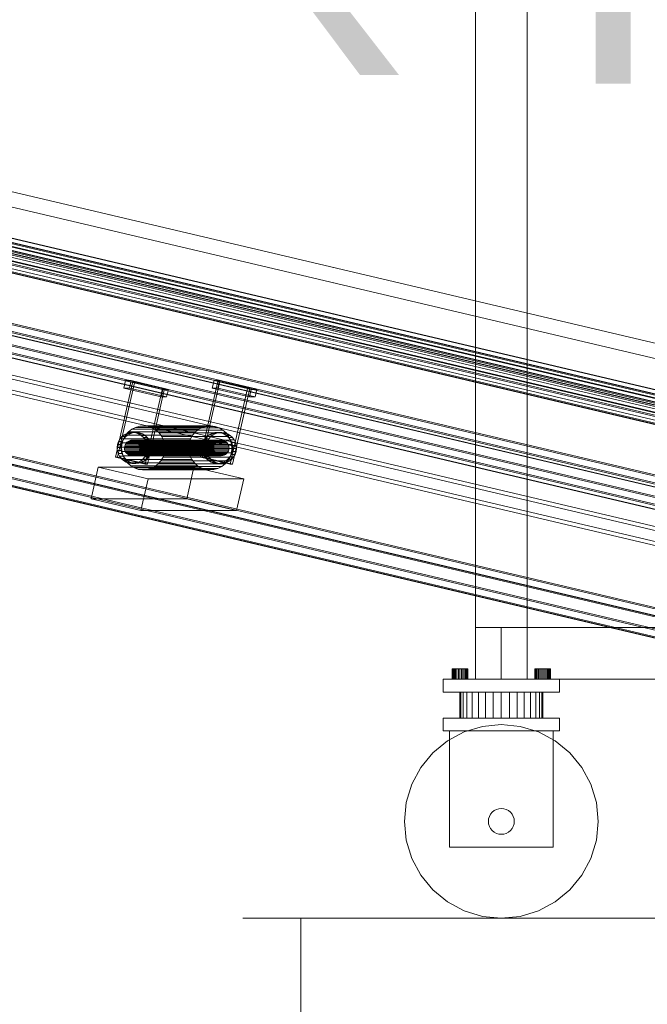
# Model space of a CAD drawing. Header units: millimetres. Extents: x -2233 to 61924, y -68080 to 6847.
# Tile 839 of 1056: x 26578 to 27063, y -67 to 695. Entities that reach past the tile are written whole.
import ezdxf

# ---------------------------------------------------------------- set-up
doc = ezdxf.new("R2010")
doc.units = ezdxf.units.MM
for name, color, linetype, lineweight in [('COTAS_P', 1, 'Continuous', 0), ('lateral_bajante_movil', 7, 'Continuous', 0), ('lateral_C10', 7, 'Continuous', 0)]:
    doc.layers.add(name, color=color, linetype=linetype, lineweight=lineweight)
doc.dimstyles.new('R19_100', dxfattribs={"dimtxt": 250, "dimasz": 150, "dimexe": 150, "dimexo": 80, "dimgap": 100, "dimtad": 1, "dimtih": 1, "dimtoh": 1, "dimdsep": 46, "dimcen": 0.09, "dimadec": 0, "dimazin": 0, "dimtfac": 1, "dimtdec": 4, "dimtofl": 0, "dimtmove": 0, "dimatfit": 3, "dimfxl": 1, "dimtolj": 1, "dimtzin": 0, "dimarcsym": 0})

# ---------------------------------------------------------------- blocks, each defined once
blk = doc.blocks.new('DIM_R28_9')
at = {"layer": 'COTAS_P'}
for p, q in [((26750.07, 1241), (27150.07, 1241)), ((27150.07, 1241), (27105.07, 1091)), ((27150.07, 0), (27150.07, 1241)), ((27150.07, 1241), (27195.07, 1091)), ((27150.07, 0), (27105.07, 150)), ((27150.07, 0), (27195.07, 150)), ((26750.07, 0), (27150.07, 0))]:
    blk.add_line(p, q, dxfattribs=at)
blk.add_text('1241 P', height=250, rotation=90, dxfattribs=at).set_placement((27050.07, 620.5))
blk = doc.blocks.new('DIM_R28_31')
at = {"layer": 'COTAS_P'}
for p, q in [((26795.07, 0), (26795.07, -900)), ((28805.07, 0), (28805.07, -900)), ((26795.07, -900), (26945.07, -855)), ((28805.07, -900), (28655.07, -855)), ((26795.07, -900), (28805.07, -900)), ((26795.07, -900), (26945.07, -945)), ((28805.07, -900), (28655.07, -945))]:
    blk.add_line(p, q, dxfattribs=at)
blk.add_text('2010 P', height=250, dxfattribs=at).set_placement((27800.07, -800))
blk = doc.blocks.new('DIM_R28_32')
at = {"layer": 'COTAS_P'}
for p, q in [((26795.07, 1320), (27495.07, 1320)), ((27495.07, 1320), (27450.07, 1170)), ((27495.07, 0), (27495.07, 1320)), ((27495.07, 1320), (27540.07, 1170)), ((27495.07, 0), (27450.07, 150)), ((27495.07, 0), (27540.07, 150)), ((26795.07, 0), (27495.07, 0))]:
    blk.add_line(p, q, dxfattribs=at)
blk.add_text('1320 P', height=250, rotation=90, dxfattribs=at).set_placement((27395.07, 660))
blk = doc.blocks.new('DIM_R28_33')
at = {"layer": 'COTAS_P'}
for p, q in [((112.7, 0), (112.7, -2500)), ((61924.13, 0), (61924.13, -2500)), ((112.7, -2500), (262.7, -2455)), ((61924.13, -2500), (61774.13, -2455)), ((112.7, -2500), (61924.13, -2500)), ((112.7, -2500), (262.7, -2545)), ((61924.13, -2500), (61774.13, -2545))]:
    blk.add_line(p, q, dxfattribs=at)
blk.add_text('61811.43 P', height=250, dxfattribs=at).set_placement((31018.42, -2400))

msp = doc.modelspace()

# ---------------------------------------------------------------- linework, layer by layer
at = {"layer": 'lateral_bajante_movil'}
for p, q in [((26930.067, 1096.179), (26930.067, 225)), ((26970.067, 225), (26970.067, 1096.179)), ((26930.067, 225), (26970.067, 225)), ((26930.067, 225), (26930.067, 185)), ((26950.067, 225), (28253.576, 225)), ((26950.067, 225), (26950.067, 185)), ((26970.067, 185), (26970.067, 225)), ((26912.183, 193), (26912.067, 193)), ((26912.067, 185), (26912.067, 193)), ((26912.524, 193), (26912.183, 193)), ((26912.183, 185), (26912.183, 193)), ((26913.079, 193), (26912.524, 193)), ((26912.524, 185), (26912.524, 193)), ((26913.825, 193), (26913.079, 193)), ((26913.079, 185), (26913.079, 193)), ((26914.734, 193), (26913.825, 193)), ((26913.825, 185), (26913.825, 193)), ((26915.771, 193), (26914.734, 193)), ((26914.734, 185), (26914.734, 193)), ((26916.897, 193), (26915.771, 193)), ((26915.771, 185), (26915.771, 193)), ((26918.067, 193), (26916.897, 193)), ((26916.897, 185), (26916.897, 193)), ((26919.238, 193), (26918.067, 193)), ((26918.067, 185), (26918.067, 193)), ((26920.364, 193), (26919.238, 193)), ((26919.238, 185), (26919.238, 193)), ((26921.401, 193), (26920.364, 193)), ((26920.364, 185), (26920.364, 193)), ((26922.31, 193), (26921.401, 193)), ((26921.401, 185), (26921.401, 193)), ((26923.056, 193), (26922.31, 193)), ((26922.31, 185), (26922.31, 193)), ((26923.611, 193), (26923.056, 193)), ((26923.056, 185), (26923.056, 193)), ((26923.952, 193), (26923.611, 193)), ((26923.611, 185), (26923.611, 193)), ((26924.067, 193), (26923.952, 193)), ((26923.952, 185), (26923.952, 193)), ((26924.067, 193), (26924.067, 185)), ((26976.183, 193), (26976.067, 193)), ((26976.067, 185), (26976.067, 193)), ((26976.524, 193), (26976.183, 193)), ((26976.183, 185), (26976.183, 193)), ((26977.079, 193), (26976.524, 193)), ((26976.524, 185), (26976.524, 193)), ((26977.825, 193), (26977.079, 193)), ((26977.079, 185), (26977.079, 193)), ((26978.734, 193), (26977.825, 193)), ((26977.825, 185), (26977.825, 193)), ((26979.771, 193), (26978.734, 193)), ((26978.734, 185), (26978.734, 193)), ((26980.897, 193), (26979.771, 193)), ((26979.771, 185), (26979.771, 193)), ((26982.067, 193), (26980.897, 193)), ((26980.897, 185), (26980.897, 193)), ((26983.238, 193), (26982.067, 193)), ((26982.067, 185), (26982.067, 193)), ((26984.364, 193), (26983.238, 193)), ((26983.238, 185), (26983.238, 193)), ((26985.401, 193), (26984.364, 193)), ((26984.364, 185), (26984.364, 193)), ((26986.31, 193), (26985.401, 193)), ((26985.401, 185), (26985.401, 193)), ((26987.056, 193), (26986.31, 193)), ((26986.31, 185), (26986.31, 193)), ((26987.611, 193), (26987.056, 193)), ((26987.056, 185), (26987.056, 193)), ((26987.952, 193), (26987.611, 193)), ((26987.611, 185), (26987.611, 193)), ((26988.067, 193), (26987.952, 193)), ((26987.952, 185), (26987.952, 193)), ((26988.067, 193), (26988.067, 185)), ((26905.067, 185), (26995.067, 185)), ((26905.067, 185), (26905.067, 175)), ((26912.183, 185), (26912.067, 185)), ((26912.524, 185), (26912.183, 185)), ((26913.079, 185), (26912.524, 185)), ((26913.825, 185), (26913.079, 185)), ((26914.734, 185), (26913.825, 185)), ((26915.771, 185), (26914.734, 185)), ((26916.897, 185), (26915.771, 185)), ((26918.067, 185), (26916.897, 185)), ((26919.238, 185), (26918.067, 185)), ((26920.364, 185), (26919.238, 185)), ((26921.401, 185), (26920.364, 185)), ((26922.31, 185), (26921.401, 185)), ((26923.056, 185), (26922.31, 185)), ((26923.611, 185), (26923.056, 185)), ((26923.952, 185), (26923.611, 185)), ((26923.952, 185), (26924.067, 185)), ((26930.067, 185), (26970.067, 185)), ((26950.067, 185), (28253.576, 185)), ((26976.183, 185), (26976.067, 185)), ((26976.524, 185), (26976.183, 185)), ((26977.079, 185), (26976.524, 185)), ((26977.825, 185), (26977.079, 185)), ((26978.734, 185), (26977.825, 185)), ((26979.771, 185), (26978.734, 185)), ((26980.897, 185), (26979.771, 185)), ((26982.067, 185), (26980.897, 185)), ((26983.238, 185), (26982.067, 185)), ((26984.364, 185), (26983.238, 185)), ((26985.401, 185), (26984.364, 185)), ((26986.31, 185), (26985.401, 185)), ((26987.056, 185), (26986.31, 185)), ((26987.611, 185), (26987.056, 185)), ((26987.952, 185), (26987.611, 185)), ((26987.952, 185), (26988.067, 185)), ((26995.067, 175), (26995.067, 185)), ((26905.067, 175), (26995.067, 175)), ((26918.682, 175), (26918.067, 175)), ((26918.067, 155), (26918.067, 175)), ((26920.503, 175), (26918.682, 175)), ((26918.682, 155), (26918.682, 175)), ((26923.46, 175), (26920.503, 175)), ((26920.503, 155), (26920.503, 175)), ((26927.44, 175), (26923.46, 175)), ((26923.46, 155), (26923.46, 175)), ((26932.289, 175), (26927.44, 175)), ((26927.44, 155), (26927.44, 175)), ((26937.822, 175), (26932.289, 175)), ((26932.289, 155), (26932.289, 175)), ((26943.825, 175), (26937.822, 175)), ((26937.822, 155), (26937.822, 175)), ((26950.067, 175), (26943.825, 175)), ((26943.825, 155), (26943.825, 175)), ((26956.31, 175), (26950.067, 175)), ((26950.067, 155), (26950.067, 175)), ((26962.313, 175), (26956.31, 175)), ((26956.31, 155), (26956.31, 175)), ((26967.846, 175), (26962.313, 175)), ((26962.313, 155), (26962.313, 175)), ((26972.695, 175), (26967.846, 175)), ((26967.846, 155), (26967.846, 175)), ((26976.675, 175), (26972.695, 175)), ((26972.695, 155), (26972.695, 175)), ((26979.632, 175), (26976.675, 175)), ((26976.675, 155), (26976.675, 175)), ((26981.453, 175), (26979.632, 175)), ((26979.632, 155), (26979.632, 175)), ((26982.067, 175), (26981.453, 175)), ((26981.453, 155), (26981.453, 175)), ((26982.067, 175), (26982.067, 155)), ((26905.067, 155), (26995.067, 155)), ((26905.067, 155), (26905.067, 145)), ((26918.682, 155), (26918.067, 155)), ((26920.503, 155), (26918.682, 155)), ((26923.46, 155), (26920.503, 155)), ((26927.44, 155), (26923.46, 155)), ((26932.289, 155), (26927.44, 155)), ((26937.822, 155), (26932.289, 155)), ((26943.825, 155), (26937.822, 155)), ((26950.067, 155), (26943.825, 155)), ((26956.31, 155), (26950.067, 155)), ((26962.313, 155), (26956.31, 155)), ((26967.846, 155), (26962.313, 155)), ((26972.695, 155), (26967.846, 155)), ((26976.675, 155), (26972.695, 155)), ((26979.632, 155), (26976.675, 155)), ((26981.453, 155), (26979.632, 155)), ((26981.453, 155), (26982.067, 155)), ((26995.067, 145), (26995.067, 155)), ((26905.067, 145), (26995.067, 145)), ((26910.067, 145), (26990.067, 145)), ((26910.067, 145), (26910.067, 55)), ((26935.436, 148.559), (26921.366, 144.291)), ((26950.067, 150), (26935.436, 148.559)), ((26964.699, 148.559), (26950.067, 150)), ((26978.769, 144.291), (26964.699, 148.559)), ((26990.067, 55), (26990.067, 145)), ((26908.4, 137.36), (26897.034, 128.033)), ((26921.366, 144.291), (26908.4, 137.36)), ((26991.735, 137.36), (26978.769, 144.291)), ((27003.1, 128.033), (26991.735, 137.36)), ((26897.034, 128.033), (26887.707, 116.668)), ((27012.428, 116.668), (27003.1, 128.033)), ((26887.707, 116.668), (26880.777, 103.701)), ((27019.358, 103.701), (27012.428, 116.668)), ((26880.777, 103.701), (26876.509, 89.632)), ((27023.626, 89.632), (27019.358, 103.701)), ((26876.509, 89.632), (26875.067, 75)), ((26946.241, 84.239), (26944.512, 83.315)), ((26948.117, 84.808), (26946.241, 84.239)), ((26950.067, 85), (26948.117, 84.808)), ((26952.018, 84.808), (26950.067, 85)), ((26953.894, 84.239), (26952.018, 84.808)), ((26955.623, 83.315), (26953.894, 84.239)), ((27025.067, 75), (27023.626, 89.632)), ((26940.26, 76.951), (26940.067, 75)), ((26940.829, 78.827), (26940.26, 76.951)), ((26941.753, 80.556), (26940.829, 78.827)), ((26942.996, 82.071), (26941.753, 80.556)), ((26944.512, 83.315), (26942.996, 82.071)), ((26957.139, 82.071), (26955.623, 83.315)), ((26958.382, 80.556), (26957.139, 82.071)), ((26959.306, 78.827), (26958.382, 80.556)), ((26959.875, 76.951), (26959.306, 78.827)), ((26960.067, 75), (26959.875, 76.951)), ((26875.067, 75), (26876.509, 60.368)), ((26940.067, 75), (26940.26, 73.049)), ((26940.26, 73.049), (26940.829, 71.173)), ((26940.829, 71.173), (26941.753, 69.444)), ((26941.753, 69.444), (26942.996, 67.929)), ((26957.139, 67.929), (26958.382, 69.444)), ((26958.382, 69.444), (26959.306, 71.173)), ((26959.306, 71.173), (26959.875, 73.049)), ((26959.875, 73.049), (26960.067, 75)), ((27023.626, 60.368), (27025.067, 75)), ((26942.996, 67.929), (26944.512, 66.685)), ((26944.512, 66.685), (26946.241, 65.761)), ((26946.241, 65.761), (26948.117, 65.192)), ((26948.117, 65.192), (26950.067, 65)), ((26950.067, 65), (26952.018, 65.192)), ((26952.018, 65.192), (26953.894, 65.761)), ((26953.894, 65.761), (26955.623, 66.685)), ((26955.623, 66.685), (26957.139, 67.929)), ((26876.509, 60.368), (26880.777, 46.299)), ((26910.067, 55), (26990.067, 55)), ((27019.358, 46.299), (27023.626, 60.368)), ((26880.777, 46.299), (26887.707, 33.332)), ((27012.428, 33.332), (27019.358, 46.299)), ((26887.707, 33.332), (26897.034, 21.967)), ((27003.1, 21.967), (27012.428, 33.332)), ((26897.034, 21.967), (26908.4, 12.64)), ((26991.735, 12.64), (27003.1, 21.967)), ((26908.4, 12.64), (26921.366, 5.709)), ((26978.769, 5.709), (26991.735, 12.64)), ((26921.366, 5.709), (26935.436, 1.441)), ((26935.436, 1.441), (26950.067, 0)), ((26950.067, 0), (26964.699, 1.441)), ((26964.699, 1.441), (26978.769, 5.709))]:
    msp.add_line(p, q, dxfattribs=at)
at = {"layer": 'lateral_C10'}
for p, q in [((27636.523, 299.299), (19051.817, 2322.132)), ((19052.31, 2322.132), (27637.016, 299.299)), ((27686.993, 299.299), (19102.287, 2322.132)), ((19102.78, 2322.132), (27687.486, 299.299)), ((27687.176, 251.624), (18987.176, 2301.624)), ((19036.495, 2301.624), (27736.495, 251.624)), ((18986.506, 2298.702), (27686.506, 248.702)), ((27735.825, 248.702), (19035.825, 2298.702)), ((19044.001, 2288.04), (27628.707, 265.207)), ((27629.2, 265.207), (19044.494, 2288.04)), ((19094.471, 2288.04), (27679.177, 265.207)), ((27679.67, 265.207), (19094.964, 2288.04)), ((19053.091, 2279.932), (27618.581, 261.627)), ((27619.251, 264.549), (19053.761, 2282.854)), ((27667.901, 261.627), (19102.41, 2279.932)), ((19103.08, 2282.854), (27668.571, 264.549)), ((27578.085, 268.419), (19070.242, 2273.141)), ((19083.887, 2273.141), (27591.73, 268.419)), ((27637.104, 268.419), (19129.261, 2273.141)), ((19142.906, 2273.141), (27650.749, 268.419)), ((19068.902, 2267.296), (27576.745, 262.575)), ((27590.39, 262.575), (19082.547, 2267.296)), ((19127.921, 2267.296), (27635.764, 262.575)), ((27649.41, 262.575), (19141.566, 2267.296)), ((27727.139, 170.516), (18892.629, 2252.211)), ((18896.739, 2252.211), (27731.249, 170.516)), ((27797.008, 170.516), (18962.499, 2252.211)), ((18966.609, 2252.211), (27801.118, 170.516)), ((27725.129, 161.75), (18890.619, 2243.445)), ((18891.277, 2243.445), (27725.787, 161.75)), ((18891.289, 2246.367), (27725.799, 164.672)), ((27729.909, 164.672), (18895.399, 2246.367)), ((18961.159, 2246.367), (27795.668, 164.672)), ((27798.451, 161.75), (18963.941, 2243.445)), ((18964.599, 2243.445), (27799.108, 161.75)), ((27799.778, 164.672), (18965.269, 2246.367)), ((18963.505, 2198.376), (27663.505, 148.376)), ((27664.175, 151.298), (18964.175, 2201.298)), ((27712.824, 148.376), (19012.824, 2198.376)), ((19013.494, 2201.298), (27713.494, 151.298)), ((18868.958, 2148.963), (27703.468, 67.268)), ((27704.125, 67.268), (18869.616, 2148.963)), ((27704.808, 73.112), (18870.298, 2154.807)), ((27707.578, 67.268), (18873.068, 2148.963)), ((18874.408, 2154.807), (27708.918, 73.112)), ((18938.828, 2148.963), (27773.337, 67.268)), ((27774.677, 73.112), (18940.167, 2154.807)), ((18942.28, 2148.963), (27776.79, 67.268)), ((27777.447, 67.268), (18942.938, 2148.963)), ((18944.277, 2154.807), (27778.787, 73.112)), ((26425.069, 533.792), (27576.088, 262.575)), ((27577.427, 268.419), (26426.409, 539.636)), ((26427.066, 539.636), (27578.085, 268.419)), ((27580.198, 262.575), (26429.179, 533.792)), ((26430.519, 539.636), (27581.537, 268.419)), ((26494.938, 533.792), (27645.957, 262.575)), ((27647.297, 268.419), (26496.278, 539.636)), ((27650.067, 262.575), (26499.048, 533.792)), ((27650.749, 268.419), (26499.731, 539.636)), ((26500.388, 539.636), (27651.407, 268.419)), ((26651.61, 356.961), (26665.009, 415.403)), ((26653.254, 356.961), (26666.653, 415.403)), ((26658.156, 410.238), (26659.496, 416.082)), ((26688.319, 409.29), (26659.496, 416.082)), ((26659.496, 416.082), (26663.77, 416.082)), ((26662.43, 410.238), (26663.77, 416.082)), ((26663.77, 416.082), (26692.594, 409.29)), ((26688.067, 409.97), (26665.009, 415.403)), ((26665.009, 415.403), (26666.653, 415.403)), ((26666.653, 415.403), (26689.711, 409.97)), ((26717.369, 356.961), (26730.768, 415.403)), ((26719.013, 356.961), (26732.412, 415.403)), ((26726.546, 410.238), (26727.886, 416.082)), ((26756.709, 409.29), (26727.886, 416.082)), ((26727.886, 416.082), (26732.16, 416.082)), ((26753.827, 409.97), (26730.768, 415.403)), ((26730.768, 415.403), (26732.412, 415.403)), ((26730.82, 410.238), (26732.16, 416.082)), ((26732.16, 416.082), (26760.984, 409.29)), ((26732.412, 415.403), (26755.471, 409.97)), ((26662.43, 410.238), (26658.156, 410.238)), ((26658.156, 410.238), (26686.979, 403.446)), ((26691.254, 403.446), (26662.43, 410.238)), ((26688.067, 409.97), (26674.669, 351.527)), ((26676.313, 351.527), (26689.711, 409.97)), ((26688.319, 409.29), (26686.979, 403.446)), ((26689.711, 409.97), (26688.067, 409.97)), ((26692.594, 409.29), (26688.319, 409.29)), ((26691.254, 403.446), (26692.594, 409.29)), ((26730.82, 410.238), (26726.546, 410.238)), ((26726.546, 410.238), (26755.369, 403.446)), ((26759.644, 403.446), (26730.82, 410.238)), ((26753.827, 409.97), (26740.428, 351.527)), ((26742.072, 351.527), (26755.471, 409.97)), ((26755.471, 409.97), (26753.827, 409.97)), ((26756.709, 409.29), (26755.369, 403.446)), ((26760.984, 409.29), (26756.709, 409.29)), ((26759.644, 403.446), (26760.984, 409.29)), ((26686.979, 403.446), (26691.254, 403.446)), ((26755.369, 403.446), (26759.644, 403.446)), ((26673.718, 380.976), (26670.438, 380.755)), ((26676.978, 380.543), (26673.718, 380.976)), ((26673.718, 380.976), (26725.504, 380.976)), ((26722.224, 380.755), (26725.504, 380.976)), ((26725.504, 380.976), (26728.763, 380.543)), ((26389.116, 376.972), (27540.135, 105.755)), ((27540.792, 105.755), (26389.773, 376.972)), ((26462.438, 376.972), (27613.456, 105.755)), ((27614.114, 105.755), (26463.095, 376.972)), ((26658.457, 374.17), (26656.617, 372.737)), ((26659.544, 373.877), (26657.902, 370.99)), ((26660.538, 375.212), (26658.457, 374.17)), ((26658.457, 374.17), (26661.416, 374.17)), ((26661.71, 376.384), (26659.544, 373.877)), ((26659.544, 373.877), (26711.33, 373.877)), ((26659.576, 372.737), (26661.416, 374.17)), ((26662.778, 375.823), (26660.538, 375.212)), ((26660.538, 375.212), (26663.497, 375.212)), ((26661.416, 374.17), (26663.497, 375.212)), ((26664.316, 378.415), (26661.71, 376.384)), ((26661.71, 376.384), (26713.495, 376.384)), ((26665.094, 375.978), (26662.778, 375.823)), ((26662.778, 375.823), (26665.738, 375.823)), ((26663.497, 375.212), (26665.738, 375.823)), ((26667.264, 379.891), (26664.316, 378.415)), ((26664.316, 378.415), (26716.102, 378.415)), ((26667.395, 375.673), (26665.094, 375.978)), ((26665.094, 375.978), (26668.053, 375.978)), ((26665.738, 375.823), (26668.053, 375.978)), ((26670.438, 380.755), (26667.264, 379.891)), ((26667.264, 379.891), (26719.049, 379.891)), ((26669.592, 374.918), (26667.395, 375.673)), ((26667.395, 375.673), (26670.354, 375.673)), ((26668.053, 375.978), (26670.354, 375.673)), ((26671.603, 373.744), (26669.592, 374.918)), ((26669.592, 374.918), (26672.551, 374.918)), ((26670.354, 375.673), (26672.551, 374.918)), ((26670.438, 380.755), (26722.224, 380.755)), ((26673.348, 372.194), (26671.603, 373.744)), ((26671.603, 373.744), (26674.562, 373.744)), ((26672.551, 374.918), (26674.562, 373.744)), ((26674.562, 373.744), (26676.307, 372.194)), ((26680.091, 379.474), (26676.978, 380.543)), ((26676.978, 380.543), (26728.763, 380.543)), ((26682.939, 377.81), (26680.091, 379.474)), ((26680.091, 379.474), (26731.877, 379.474)), ((26685.412, 375.614), (26682.939, 377.81)), ((26682.939, 377.81), (26734.725, 377.81)), ((26687.415, 372.972), (26685.412, 375.614)), ((26685.412, 375.614), (26737.198, 375.614)), ((26709.688, 370.99), (26711.33, 373.877)), ((26711.33, 373.877), (26713.495, 376.384)), ((26713.495, 376.384), (26716.102, 378.415)), ((26716.102, 378.415), (26719.049, 379.891)), ((26719.049, 379.891), (26722.224, 380.755)), ((26724.217, 374.17), (26722.377, 372.737)), ((26726.297, 375.212), (26724.217, 374.17)), ((26724.217, 374.17), (26727.176, 374.17)), ((26725.336, 372.737), (26727.176, 374.17)), ((26728.538, 375.823), (26726.297, 375.212)), ((26726.297, 375.212), (26729.256, 375.212)), ((26727.176, 374.17), (26729.256, 375.212)), ((26730.853, 375.978), (26728.538, 375.823)), ((26728.538, 375.823), (26731.497, 375.823)), ((26728.763, 380.543), (26731.877, 379.474)), ((26729.256, 375.212), (26731.497, 375.823)), ((26733.154, 375.673), (26730.853, 375.978)), ((26730.853, 375.978), (26733.813, 375.978)), ((26731.497, 375.823), (26733.813, 375.978)), ((26731.877, 379.474), (26734.725, 377.81)), ((26735.352, 374.918), (26733.154, 375.673)), ((26733.154, 375.673), (26736.113, 375.673)), ((26733.813, 375.978), (26736.113, 375.673)), ((26734.725, 377.81), (26737.198, 375.614)), ((26737.362, 373.744), (26735.352, 374.918)), ((26735.352, 374.918), (26738.311, 374.918)), ((26736.113, 375.673), (26738.311, 374.918)), ((26737.198, 375.614), (26739.201, 372.972)), ((26739.108, 372.194), (26737.362, 373.744)), ((26737.362, 373.744), (26740.321, 373.744)), ((26738.311, 374.918), (26740.321, 373.744)), ((26740.321, 373.744), (26742.067, 372.194)), ((26653.185, 366.701), (26652.884, 364.369)), ((26653.93, 368.929), (26653.185, 366.701)), ((26656.145, 366.701), (26653.185, 366.701)), ((26655.089, 370.967), (26653.93, 368.929)), ((26653.93, 368.929), (26656.889, 368.929)), ((26656.617, 372.737), (26655.089, 370.967)), ((26655.089, 370.967), (26658.048, 370.967)), ((26655.843, 364.369), (26656.145, 366.701)), ((26656.145, 366.701), (26656.889, 368.929)), ((26656.848, 367.833), (26656.421, 364.529)), ((26656.617, 372.737), (26659.576, 372.737)), ((26657.902, 370.99), (26656.848, 367.833)), ((26708.634, 367.833), (26656.848, 367.833)), ((26656.889, 368.929), (26658.048, 370.967)), ((26657.902, 370.99), (26709.688, 370.99)), ((26658.048, 370.967), (26659.576, 372.737)), ((26659.158, 366.457), (26658.786, 365.343)), ((26659.737, 367.476), (26659.158, 366.457)), ((26659.158, 366.457), (26728.205, 366.457)), ((26660.502, 368.361), (26659.737, 367.476)), ((26659.737, 367.476), (26728.785, 367.476)), ((26661.422, 369.077), (26660.502, 368.361)), ((26660.502, 368.361), (26729.549, 368.361)), ((26662.462, 369.598), (26661.422, 369.077)), ((26661.422, 369.077), (26730.469, 369.077)), ((26663.582, 369.904), (26662.462, 369.598)), ((26662.462, 369.598), (26731.509, 369.598)), ((26664.74, 369.981), (26663.582, 369.904)), ((26663.582, 369.904), (26732.63, 369.904)), ((26665.89, 369.829), (26664.74, 369.981)), ((26664.74, 369.981), (26733.787, 369.981)), ((26666.989, 369.451), (26665.89, 369.829)), ((26665.89, 369.829), (26734.938, 369.829)), ((26667.994, 368.864), (26666.989, 369.451)), ((26666.989, 369.451), (26736.037, 369.451)), ((26668.867, 368.089), (26667.994, 368.864)), ((26667.994, 368.864), (26737.042, 368.864)), ((26669.574, 367.156), (26668.867, 368.089)), ((26668.867, 368.089), (26737.915, 368.089)), ((26670.088, 366.102), (26669.574, 367.156)), ((26669.574, 367.156), (26738.622, 367.156)), ((26670.389, 364.966), (26670.088, 366.102)), ((26670.088, 366.102), (26739.136, 366.102)), ((26674.762, 370.328), (26673.348, 372.194)), ((26673.348, 372.194), (26676.307, 372.194)), ((26675.79, 368.219), (26674.762, 370.328)), ((26674.762, 370.328), (26677.721, 370.328)), ((26676.392, 365.948), (26675.79, 368.219)), ((26675.79, 368.219), (26678.749, 368.219)), ((26676.307, 372.194), (26677.721, 370.328)), ((26676.545, 363.6), (26676.392, 365.948)), ((26676.392, 365.948), (26679.351, 365.948)), ((26677.721, 370.328), (26678.749, 368.219)), ((26678.749, 368.219), (26679.351, 365.948)), ((26679.351, 365.948), (26679.505, 363.6)), ((26688.871, 369.984), (26687.415, 372.972)), ((26687.415, 372.972), (26739.201, 372.972)), ((26689.724, 366.765), (26688.871, 369.984)), ((26688.871, 369.984), (26740.657, 369.984)), ((26689.941, 363.44), (26689.724, 366.765)), ((26689.724, 366.765), (26741.51, 366.765)), ((26708.207, 364.529), (26708.634, 367.833)), ((26708.634, 367.833), (26709.688, 370.99)), ((26718.945, 366.701), (26718.644, 364.369)), ((26719.689, 368.929), (26718.945, 366.701)), ((26721.904, 366.701), (26718.945, 366.701)), ((26720.848, 370.967), (26719.689, 368.929)), ((26719.689, 368.929), (26722.648, 368.929)), ((26722.377, 372.737), (26720.848, 370.967)), ((26720.848, 370.967), (26723.807, 370.967)), ((26721.603, 364.369), (26721.904, 366.701)), ((26721.904, 366.701), (26722.648, 368.929)), ((26722.377, 372.737), (26725.336, 372.737)), ((26722.648, 368.929), (26723.807, 370.967)), ((26723.807, 370.967), (26725.336, 372.737)), ((26727.833, 365.343), (26728.205, 366.457)), ((26728.205, 366.457), (26728.785, 367.476)), ((26728.785, 367.476), (26729.549, 368.361)), ((26729.549, 368.361), (26730.469, 369.077)), ((26730.469, 369.077), (26731.509, 369.598)), ((26731.509, 369.598), (26732.63, 369.904)), ((26732.63, 369.904), (26733.787, 369.981)), ((26733.787, 369.981), (26734.938, 369.829)), ((26734.938, 369.829), (26736.037, 369.451)), ((26736.037, 369.451), (26737.042, 368.864)), ((26737.042, 368.864), (26737.915, 368.089)), ((26737.915, 368.089), (26738.622, 367.156)), ((26738.622, 367.156), (26739.136, 366.102)), ((26740.522, 370.328), (26739.108, 372.194)), ((26739.108, 372.194), (26742.067, 372.194)), ((26739.136, 366.102), (26739.437, 364.966)), ((26739.201, 372.972), (26740.657, 369.984)), ((26741.55, 368.219), (26740.522, 370.328)), ((26740.522, 370.328), (26743.481, 370.328)), ((26740.657, 369.984), (26741.51, 366.765)), ((26741.51, 366.765), (26741.727, 363.44)), ((26742.152, 365.948), (26741.55, 368.219)), ((26741.55, 368.219), (26744.509, 368.219)), ((26742.067, 372.194), (26743.481, 370.328)), ((26742.305, 363.6), (26742.152, 365.948)), ((26742.152, 365.948), (26745.111, 365.948)), ((26743.481, 370.328), (26744.509, 368.219)), ((26744.509, 368.219), (26745.111, 365.948)), ((26745.111, 365.948), (26745.264, 363.6)), ((26652.884, 364.369), (26653.038, 362.021)), ((26652.884, 364.369), (26655.843, 364.369)), ((26653.038, 362.021), (26653.64, 359.75)), ((26653.038, 362.021), (26655.997, 362.021)), ((26653.64, 359.75), (26654.667, 357.64)), ((26653.64, 359.75), (26656.599, 359.75)), ((26655.997, 362.021), (26655.843, 364.369)), ((26656.599, 359.75), (26655.997, 362.021)), ((26656.421, 364.529), (26656.639, 361.203)), ((26656.421, 364.529), (26708.207, 364.529)), ((26657.627, 357.64), (26656.599, 359.75)), ((26656.639, 361.203), (26657.492, 357.985)), ((26656.639, 361.203), (26708.424, 361.203)), ((26658.786, 365.343), (26658.635, 364.177)), ((26658.635, 364.177), (26658.712, 363.003)), ((26658.635, 364.177), (26727.683, 364.177)), ((26658.712, 363.003), (26659.013, 361.867)), ((26658.712, 363.003), (26727.759, 363.003)), ((26727.833, 365.343), (26658.786, 365.343)), ((26659.013, 361.867), (26659.527, 360.812)), ((26659.013, 361.867), (26728.06, 361.867)), ((26659.527, 360.812), (26660.234, 359.88)), ((26659.527, 360.812), (26728.574, 360.812)), ((26660.234, 359.88), (26661.106, 359.105)), ((26660.234, 359.88), (26729.281, 359.88)), ((26661.106, 359.105), (26662.112, 358.518)), ((26661.106, 359.105), (26730.154, 359.105)), ((26662.112, 358.518), (26663.211, 358.14)), ((26662.112, 358.518), (26731.159, 358.518)), ((26663.211, 358.14), (26664.361, 357.988)), ((26663.211, 358.14), (26732.258, 358.14)), ((26665.519, 358.065), (26666.639, 358.37)), ((26666.639, 358.37), (26667.679, 358.891)), ((26666.639, 358.37), (26735.687, 358.37)), ((26667.679, 358.891), (26668.599, 359.608)), ((26667.679, 358.891), (26736.727, 358.891)), ((26668.599, 359.608), (26669.364, 360.493)), ((26668.599, 359.608), (26737.647, 359.608)), ((26669.364, 360.493), (26669.943, 361.512)), ((26669.364, 360.493), (26738.411, 360.493)), ((26669.943, 361.512), (26670.315, 362.626)), ((26669.943, 361.512), (26738.991, 361.512)), ((26670.315, 362.626), (26670.466, 363.792)), ((26670.315, 362.626), (26739.363, 362.626)), ((26670.466, 363.792), (26670.389, 364.966)), ((26670.389, 364.966), (26739.437, 364.966)), ((26670.466, 363.792), (26739.513, 363.792)), ((26674.341, 357.002), (26675.5, 359.04)), ((26675.5, 359.04), (26676.244, 361.268)), ((26675.5, 359.04), (26678.459, 359.04)), ((26676.244, 361.268), (26676.545, 363.6)), ((26676.244, 361.268), (26679.203, 361.268)), ((26676.545, 363.6), (26679.505, 363.6)), ((26678.459, 359.04), (26677.3, 357.002)), ((26679.203, 361.268), (26678.459, 359.04)), ((26679.505, 363.6), (26679.203, 361.268)), ((26688.46, 356.979), (26689.515, 360.136)), ((26689.515, 360.136), (26689.941, 363.44)), ((26689.515, 360.136), (26741.3, 360.136)), ((26689.941, 363.44), (26741.727, 363.44)), ((26708.424, 361.203), (26708.207, 364.529)), ((26709.277, 357.985), (26708.424, 361.203)), ((26718.644, 364.369), (26718.797, 362.021)), ((26718.644, 364.369), (26721.603, 364.369)), ((26718.797, 362.021), (26719.399, 359.75)), ((26718.797, 362.021), (26721.756, 362.021)), ((26719.399, 359.75), (26720.427, 357.64)), ((26719.399, 359.75), (26722.358, 359.75)), ((26721.756, 362.021), (26721.603, 364.369)), ((26722.358, 359.75), (26721.756, 362.021)), ((26723.386, 357.64), (26722.358, 359.75)), ((26727.683, 364.177), (26727.833, 365.343)), ((26727.759, 363.003), (26727.683, 364.177)), ((26728.06, 361.867), (26727.759, 363.003)), ((26728.574, 360.812), (26728.06, 361.867)), ((26729.281, 359.88), (26728.574, 360.812)), ((26730.154, 359.105), (26729.281, 359.88)), ((26731.159, 358.518), (26730.154, 359.105)), ((26732.258, 358.14), (26731.159, 358.518)), ((26733.408, 357.988), (26732.258, 358.14)), ((26735.687, 358.37), (26734.566, 358.065)), ((26736.727, 358.891), (26735.687, 358.37)), ((26737.647, 359.608), (26736.727, 358.891)), ((26738.411, 360.493), (26737.647, 359.608)), ((26738.991, 361.512), (26738.411, 360.493)), ((26739.363, 362.626), (26738.991, 361.512)), ((26739.513, 363.792), (26739.363, 362.626)), ((26739.437, 364.966), (26739.513, 363.792)), ((26740.101, 357.002), (26741.259, 359.04)), ((26741.3, 360.136), (26740.246, 356.979)), ((26741.259, 359.04), (26742.004, 361.268)), ((26741.259, 359.04), (26744.219, 359.04)), ((26741.727, 363.44), (26741.3, 360.136)), ((26742.004, 361.268), (26742.305, 363.6)), ((26742.004, 361.268), (26744.963, 361.268)), ((26742.305, 363.6), (26745.264, 363.6)), ((26744.219, 359.04), (26743.06, 357.002)), ((26744.963, 361.268), (26744.219, 359.04)), ((26745.264, 363.6), (26744.963, 361.268)), ((26653.254, 356.961), (26651.61, 356.961)), ((26651.61, 356.961), (26674.669, 351.527)), ((26676.313, 351.527), (26653.254, 356.961)), ((26654.667, 357.64), (26656.081, 355.775)), ((26654.667, 357.64), (26657.627, 357.64)), ((26656.081, 355.775), (26657.827, 354.225)), ((26656.081, 355.775), (26659.04, 355.775)), ((26657.492, 357.985), (26658.948, 354.997)), ((26657.492, 357.985), (26709.277, 357.985)), ((26659.04, 355.775), (26657.627, 357.64)), ((26657.827, 354.225), (26659.837, 353.051)), ((26657.827, 354.225), (26660.786, 354.225)), ((26658.948, 354.997), (26660.951, 352.355)), ((26658.948, 354.997), (26710.733, 354.997)), ((26660.786, 354.225), (26659.04, 355.775)), ((26659.837, 353.051), (26662.035, 352.296)), ((26659.837, 353.051), (26662.796, 353.051)), ((26662.796, 353.051), (26660.786, 354.225)), ((26660.951, 352.355), (26663.424, 350.159)), ((26660.951, 352.355), (26712.736, 352.355)), ((26662.035, 352.296), (26664.336, 351.991)), ((26662.035, 352.296), (26664.994, 352.296)), ((26664.994, 352.296), (26662.796, 353.051)), ((26664.336, 351.991), (26666.651, 352.146)), ((26664.336, 351.991), (26667.295, 351.991)), ((26664.361, 357.988), (26665.519, 358.065)), ((26664.361, 357.988), (26733.408, 357.988)), ((26667.295, 351.991), (26664.994, 352.296)), ((26665.519, 358.065), (26734.566, 358.065)), ((26666.651, 352.146), (26668.892, 352.757)), ((26666.651, 352.146), (26669.61, 352.146)), ((26669.61, 352.146), (26667.295, 351.991)), ((26668.892, 352.757), (26670.972, 353.798)), ((26668.892, 352.757), (26671.851, 352.757)), ((26671.851, 352.757), (26669.61, 352.146)), ((26670.972, 353.798), (26672.812, 355.232)), ((26670.972, 353.798), (26673.932, 353.798)), ((26673.932, 353.798), (26671.851, 352.757)), ((26672.812, 355.232), (26674.341, 357.002)), ((26672.812, 355.232), (26675.772, 355.232)), ((26675.772, 355.232), (26673.932, 353.798)), ((26674.341, 357.002), (26677.3, 357.002)), ((26674.669, 351.527), (26676.313, 351.527)), ((26677.3, 357.002), (26675.772, 355.232)), ((26682.046, 349.554), (26684.653, 351.585)), ((26684.653, 351.585), (26686.819, 354.092)), ((26684.653, 351.585), (26736.439, 351.585)), ((26686.819, 354.092), (26688.46, 356.979)), ((26686.819, 354.092), (26738.604, 354.092)), ((26688.46, 356.979), (26740.246, 356.979)), ((26710.733, 354.997), (26709.277, 357.985)), ((26712.736, 352.355), (26710.733, 354.997)), ((26715.209, 350.159), (26712.736, 352.355)), ((26719.013, 356.961), (26717.369, 356.961)), ((26717.369, 356.961), (26740.428, 351.527)), ((26742.072, 351.527), (26719.013, 356.961)), ((26720.427, 357.64), (26721.841, 355.775)), ((26720.427, 357.64), (26723.386, 357.64)), ((26721.841, 355.775), (26723.587, 354.225)), ((26721.841, 355.775), (26724.8, 355.775)), ((26724.8, 355.775), (26723.386, 357.64)), ((26723.587, 354.225), (26725.597, 353.051)), ((26723.587, 354.225), (26726.546, 354.225)), ((26726.546, 354.225), (26724.8, 355.775)), ((26725.597, 353.051), (26727.795, 352.296)), ((26725.597, 353.051), (26728.556, 353.051)), ((26728.556, 353.051), (26726.546, 354.225)), ((26727.795, 352.296), (26730.095, 351.991)), ((26727.795, 352.296), (26730.754, 352.296)), ((26730.754, 352.296), (26728.556, 353.051)), ((26730.095, 351.991), (26732.411, 352.146)), ((26730.095, 351.991), (26733.055, 351.991)), ((26733.055, 351.991), (26730.754, 352.296)), ((26732.411, 352.146), (26734.652, 352.757)), ((26732.411, 352.146), (26735.37, 352.146)), ((26735.37, 352.146), (26733.055, 351.991)), ((26734.566, 358.065), (26733.408, 357.988)), ((26736.439, 351.585), (26733.832, 349.554)), ((26734.652, 352.757), (26736.732, 353.798)), ((26734.652, 352.757), (26737.611, 352.757)), ((26737.611, 352.757), (26735.37, 352.146)), ((26738.604, 354.092), (26736.439, 351.585)), ((26736.732, 353.798), (26738.572, 355.232)), ((26736.732, 353.798), (26739.691, 353.798)), ((26739.691, 353.798), (26737.611, 352.757)), ((26738.572, 355.232), (26740.101, 357.002)), ((26738.572, 355.232), (26741.531, 355.232)), ((26740.246, 356.979), (26738.604, 354.092)), ((26741.531, 355.232), (26739.691, 353.798)), ((26740.101, 357.002), (26743.06, 357.002)), ((26740.428, 351.527), (26742.072, 351.527)), ((26743.06, 357.002), (26741.531, 355.232)), ((26632.82, 324.681), (26638.403, 349.032)), ((26676.834, 339.976), (26638.403, 349.032)), ((26638.403, 349.032), (26712.382, 349.032)), ((26663.424, 350.159), (26666.272, 348.495)), ((26663.424, 350.159), (26715.209, 350.159)), ((26666.272, 348.495), (26669.385, 347.426)), ((26666.272, 348.495), (26718.057, 348.495)), ((26669.385, 347.426), (26672.644, 346.993)), ((26669.385, 347.426), (26721.171, 347.426)), ((26672.644, 346.993), (26675.925, 347.213)), ((26672.644, 346.993), (26724.43, 346.993)), ((26675.925, 347.213), (26679.099, 348.078)), ((26675.925, 347.213), (26727.71, 347.213)), ((26679.099, 348.078), (26682.046, 349.554)), ((26679.099, 348.078), (26730.885, 348.078)), ((26682.046, 349.554), (26733.832, 349.554)), ((26706.799, 324.681), (26712.382, 349.032)), ((26712.382, 349.032), (26750.813, 339.976)), ((26718.057, 348.495), (26715.209, 350.159)), ((26721.171, 347.426), (26718.057, 348.495)), ((26724.43, 346.993), (26721.171, 347.426)), ((26727.71, 347.213), (26724.43, 346.993)), ((26730.885, 348.078), (26727.71, 347.213)), ((26733.832, 349.554), (26730.885, 348.078)), ((26676.834, 339.976), (26671.251, 315.625)), ((26750.813, 339.976), (26676.834, 339.976)), ((26745.231, 315.625), (26750.813, 339.976)), ((26706.799, 324.681), (26632.82, 324.681)), ((26632.82, 324.681), (26671.251, 315.625)), ((26745.231, 315.625), (26706.799, 324.681)), ((26671.251, 315.625), (26745.231, 315.625))]:
    msp.add_line(p, q, dxfattribs=at)

# ---------------------------------------------------------------- dimensions: what is measured, and where the dimension line sits
at = {"layer": 'COTAS_P'}
for p1, p2, distance, picture, middle in [((26795.067, 0), (26795.067, 1320), -700, 'DIM_R28_32', (27495.067, 660)), ((26750.067, 0), (26750.067, 1241), -400, 'DIM_R28_9', (27150.067, 620.5)), ((112.7, 0), (61924.134, 0), -2500, 'DIM_R28_33', (31018.417, -2500)), ((26795.067, 0), (28805.067, 0), -900, 'DIM_R28_31', (27800.067, -900))]:
    dim = msp.add_aligned_dim(p1=p1, p2=p2, distance=distance, text='<> P', dimstyle='R19_100', dxfattribs=at)
    dim.commit()
    dim.dimension.update_dxf_attribs({"geometry": picture, "text_midpoint": middle})

doc.saveas('drawing.dxf')
